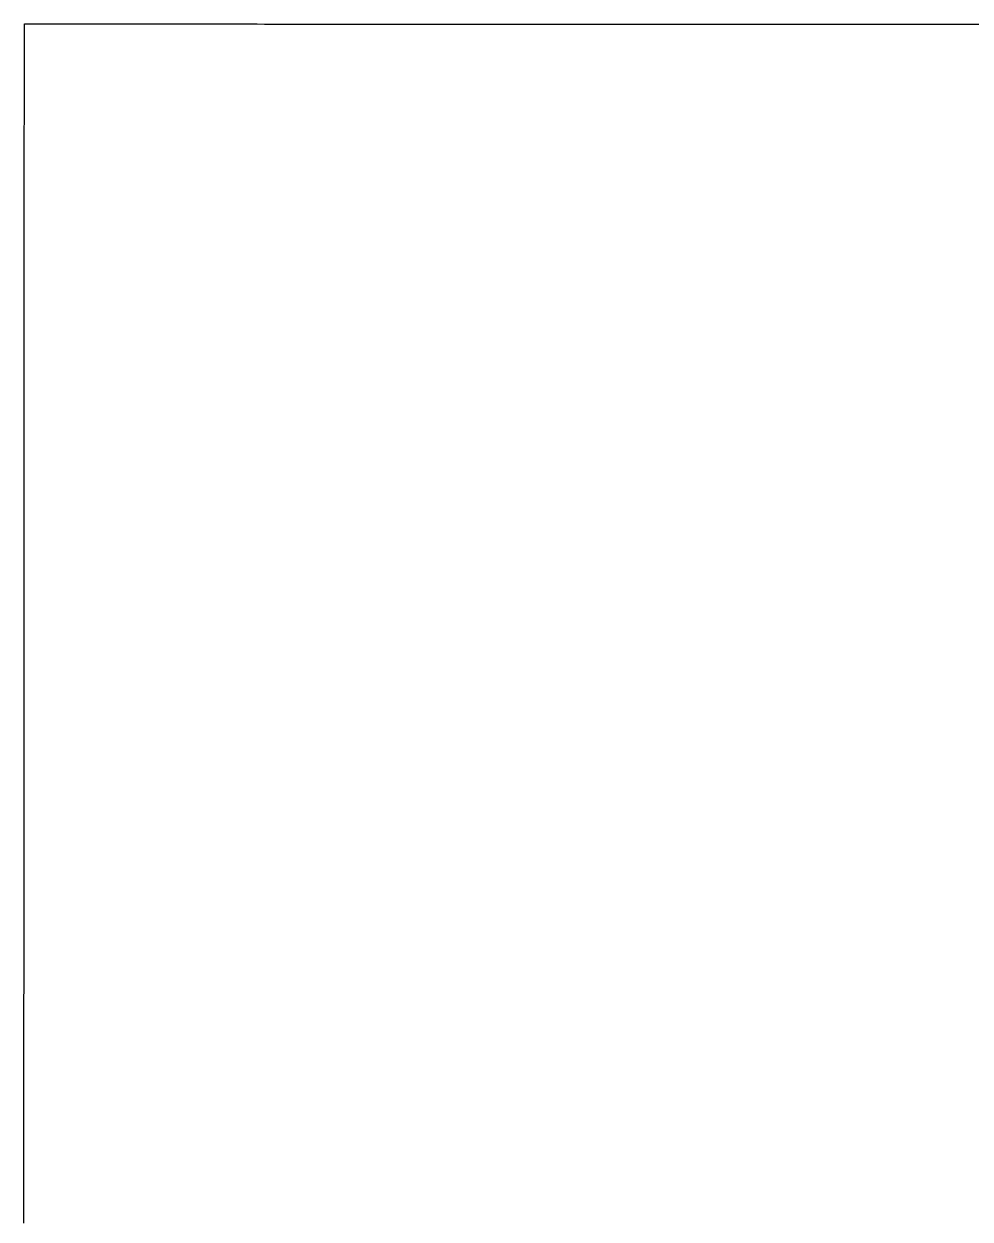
# Model space of a CAD drawing. Extents: x -7.3 to 34, y 0 to 22.
# Drawn here: x 32.84187 to 32.86257, y 3.85476 to 3.88092 of the extents above; entities that cross this region are included whole.
import ezdxf

# ---------------------------------------------------------------- set-up
doc = ezdxf.new("R2010")
doc.units = 0
doc.layers.add('SH_Data', color=7, linetype='Continuous')

msp = doc.modelspace()

# ---------------------------------------------------------------- linework, layer by layer
at = {"layer": 'SH_Data'}
for p, q in [((32.841875, 3.880917), (32.841875, 3.88092)), ((32.841875, 3.88092), (32.841875, 3.88092)), ((32.841875, 3.88092), (32.841876, 3.88092)), ((32.841875, 3.880912), (32.841875, 3.880917)), ((32.841875, 3.880905), (32.841875, 3.880912)), ((32.841875, 3.880896), (32.841875, 3.880905)), ((32.841875, 3.880885), (32.841875, 3.880896)), ((32.841876, 3.88092), (32.841877, 3.88092)), ((32.841877, 3.88092), (32.84188, 3.88092)), ((32.84188, 3.88092), (32.841883, 3.88092)), ((32.841883, 3.88092), (32.841887, 3.88092)), ((32.841887, 3.88092), (32.841891, 3.88092)), ((32.841891, 3.88092), (32.841897, 3.88092)), ((32.841897, 3.88092), (32.841903, 3.88092)), ((32.841903, 3.88092), (32.84191, 3.88092)), ((32.84191, 3.88092), (32.841918, 3.88092)), ((32.841918, 3.88092), (32.841927, 3.88092)), ((32.841927, 3.88092), (32.841937, 3.88092)), ((32.841937, 3.88092), (32.841947, 3.88092)), ((32.841947, 3.88092), (32.841958, 3.88092)), ((32.841958, 3.88092), (32.84197, 3.88092)), ((32.84197, 3.88092), (32.841983, 3.88092)), ((32.841983, 3.88092), (32.841997, 3.88092)), ((32.841997, 3.88092), (32.842011, 3.88092)), ((32.842011, 3.88092), (32.842026, 3.88092)), ((32.842026, 3.88092), (32.842042, 3.88092)), ((32.842042, 3.88092), (32.842059, 3.88092)), ((32.842059, 3.88092), (32.842095, 3.88092)), ((32.842095, 3.88092), (32.842134, 3.88092)), ((32.842134, 3.88092), (32.842176, 3.88092)), ((32.842176, 3.88092), (32.84222, 3.88092)), ((32.84222, 3.88092), (32.842268, 3.88092)), ((32.842268, 3.88092), (32.842319, 3.88092)), ((32.842319, 3.88092), (32.842373, 3.88092)), ((32.842373, 3.88092), (32.84243, 3.88092)), ((32.84243, 3.88092), (32.842489, 3.88092)), ((32.842489, 3.88092), (32.842552, 3.88092)), ((32.842552, 3.88092), (32.842617, 3.88092)), ((32.842617, 3.88092), (32.842685, 3.88092)), ((32.842685, 3.88092), (32.842756, 3.88092)), ((32.842756, 3.88092), (32.84283, 3.88092)), ((32.84283, 3.88092), (32.842907, 3.88092)), ((32.842907, 3.88092), (32.842986, 3.88092)), ((32.842986, 3.88092), (32.843068, 3.88092)), ((32.843068, 3.88092), (32.843153, 3.88092)), ((32.843153, 3.88092), (32.84324, 3.88092)), ((32.84324, 3.88092), (32.84333, 3.88092)), ((32.84333, 3.88092), (32.843422, 3.88092)), ((32.843422, 3.88092), (32.843517, 3.88092)), ((32.843517, 3.88092), (32.843615, 3.88092)), ((32.843615, 3.88092), (32.843715, 3.88092)), ((32.843715, 3.88092), (32.843818, 3.88092)), ((32.843818, 3.88092), (32.843923, 3.88092)), ((32.843923, 3.88092), (32.844031, 3.88092)), ((32.844031, 3.88092), (32.844141, 3.88092)), ((32.844141, 3.88092), (32.844253, 3.88092)), ((32.844253, 3.88092), (32.844368, 3.880919)), ((32.844368, 3.880919), (32.844485, 3.880919)), ((32.844485, 3.880919), (32.844605, 3.880919)), ((32.844605, 3.880919), (32.844727, 3.880919)), ((32.844727, 3.880919), (32.844851, 3.880919)), ((32.844851, 3.880919), (32.844977, 3.880919)), ((32.844977, 3.880919), (32.845106, 3.880919)), ((32.845106, 3.880919), (32.845237, 3.880919)), ((32.845237, 3.880919), (32.84537, 3.880919)), ((32.84537, 3.880919), (32.845505, 3.880919)), ((32.845505, 3.880919), (32.845643, 3.880919)), ((32.845643, 3.880919), (32.845782, 3.880919)), ((32.845782, 3.880919), (32.845924, 3.880919)), ((32.845924, 3.880919), (32.846067, 3.880919)), ((32.846067, 3.880919), (32.846213, 3.880919)), ((32.846213, 3.880919), (32.846361, 3.880919)), ((32.846361, 3.880919), (32.84651, 3.880919)), ((32.84651, 3.880919), (32.846662, 3.880919)), ((32.846662, 3.880919), (32.846815, 3.880919)), ((32.846815, 3.880919), (32.846971, 3.880919)), ((32.846971, 3.880919), (32.847128, 3.880918)), ((32.847128, 3.880918), (32.847288, 3.880918)), ((32.847288, 3.880918), (32.847449, 3.880918)), ((32.847449, 3.880918), (32.847612, 3.880918)), ((32.847612, 3.880918), (32.847776, 3.880918)), ((32.847776, 3.880918), (32.847943, 3.880918)), ((32.847943, 3.880918), (32.848111, 3.880918)), ((32.848111, 3.880918), (32.848281, 3.880918)), ((32.848281, 3.880918), (32.848452, 3.880918)), ((32.848452, 3.880918), (32.848626, 3.880918)), ((32.848626, 3.880918), (32.848801, 3.880918)), ((32.848801, 3.880918), (32.848977, 3.880918)), ((32.848977, 3.880918), (32.849155, 3.880918)), ((32.849155, 3.880918), (32.849335, 3.880918)), ((32.849335, 3.880918), (32.849516, 3.880918)), ((32.849516, 3.880918), (32.849699, 3.880918)), ((32.849699, 3.880918), (32.849884, 3.880917)), ((32.849884, 3.880917), (32.850069, 3.880917)), ((32.850069, 3.880917), (32.850257, 3.880917)), ((32.850257, 3.880917), (32.850445, 3.880917)), ((32.850445, 3.880917), (32.850635, 3.880917)), ((32.850635, 3.880917), (32.850827, 3.880917)), ((32.850827, 3.880917), (32.851019, 3.880917)), ((32.851019, 3.880917), (32.851214, 3.880917)), ((32.851214, 3.880917), (32.851409, 3.880917)), ((32.851409, 3.880917), (32.851606, 3.880917)), ((32.851606, 3.880917), (32.851804, 3.880917)), ((32.851804, 3.880917), (32.852003, 3.880917)), ((32.852003, 3.880917), (32.852203, 3.880917)), ((32.852203, 3.880917), (32.852405, 3.880917)), ((32.852405, 3.880917), (32.852607, 3.880916)), ((32.852607, 3.880916), (32.852811, 3.880916)), ((32.852811, 3.880916), (32.853016, 3.880916)), ((32.853016, 3.880916), (32.853222, 3.880916)), ((32.853222, 3.880916), (32.853429, 3.880916)), ((32.853429, 3.880916), (32.853637, 3.880916)), ((32.853637, 3.880916), (32.853846, 3.880916)), ((32.853846, 3.880916), (32.854057, 3.880916)), ((32.854057, 3.880916), (32.854268, 3.880916)), ((32.854268, 3.880916), (32.85448, 3.880916)), ((32.85448, 3.880916), (32.854692, 3.880916)), ((32.854692, 3.880916), (32.854906, 3.880916)), ((32.854906, 3.880916), (32.855121, 3.880916)), ((32.855121, 3.880916), (32.855336, 3.880915)), ((32.855336, 3.880915), (32.855553, 3.880915)), ((32.855553, 3.880915), (32.85577, 3.880915)), ((32.85577, 3.880915), (32.856206, 3.880915)), ((32.856206, 3.880915), (32.856645, 3.880915)), ((32.856645, 3.880915), (32.857087, 3.880915)), ((32.857087, 3.880915), (32.857531, 3.880915)), ((32.857531, 3.880915), (32.857978, 3.880914)), ((32.857978, 3.880914), (32.858427, 3.880914)), ((32.858427, 3.880914), (32.858877, 3.880914)), ((32.858877, 3.880914), (32.859329, 3.880914)), ((32.859329, 3.880914), (32.859783, 3.880914)), ((32.859783, 3.880914), (32.860238, 3.880914)), ((32.860238, 3.880914), (32.860694, 3.880913)), ((32.860694, 3.880913), (32.861151, 3.880913)), ((32.861151, 3.880913), (32.862066, 3.880913)), ((32.862066, 3.880913), (32.862983, 3.880913)), ((32.841875, 3.880872), (32.841875, 3.880885)), ((32.841875, 3.880857), (32.841875, 3.880872)), ((32.841875, 3.88084), (32.841875, 3.880857)), ((32.841875, 3.880821), (32.841875, 3.88084)), ((32.841875, 3.8808), (32.841875, 3.880821)), ((32.841875, 3.880776), (32.841875, 3.8808)), ((32.841875, 3.880751), (32.841875, 3.880776)), ((32.841875, 3.880724), (32.841875, 3.880751)), ((32.841875, 3.880695), (32.841875, 3.880724)), ((32.841875, 3.880663), (32.841875, 3.880695)), ((32.841875, 3.88063), (32.841875, 3.880663)), ((32.841875, 3.880595), (32.841875, 3.88063)), ((32.841875, 3.880558), (32.841875, 3.880595)), ((32.841875, 3.880519), (32.841875, 3.880558)), ((32.841875, 3.880478), (32.841875, 3.880519)), ((32.841875, 3.880435), (32.841875, 3.880478)), ((32.841875, 3.88039), (32.841875, 3.880435)), ((32.841875, 3.880343), (32.841875, 3.88039)), ((32.841875, 3.880294), (32.841875, 3.880343)), ((32.841875, 3.880243), (32.841875, 3.880294)), ((32.841875, 3.880191), (32.841875, 3.880243)), ((32.841875, 3.880136), (32.841875, 3.880191)), ((32.841875, 3.88008), (32.841875, 3.880136)), ((32.841875, 3.880022), (32.841875, 3.88008)), ((32.841875, 3.879962), (32.841875, 3.880022)), ((32.841875, 3.8799), (32.841875, 3.879962)), ((32.841875, 3.879836), (32.841875, 3.8799)), ((32.841875, 3.87977), (32.841875, 3.879836)), ((32.841875, 3.879702), (32.841875, 3.87977)), ((32.841875, 3.879633), (32.841875, 3.879702)), ((32.841875, 3.879562), (32.841875, 3.879633)), ((32.841875, 3.879489), (32.841875, 3.879562)), ((32.841875, 3.879414), (32.841875, 3.879489)), ((32.841875, 3.879338), (32.841875, 3.879414)), ((32.841875, 3.879259), (32.841875, 3.879338)), ((32.841875, 3.879179), (32.841875, 3.879259)), ((32.841875, 3.879097), (32.841875, 3.879179)), ((32.841875, 3.879013), (32.841875, 3.879097)), ((32.841875, 3.878928), (32.841875, 3.879013)), ((32.841875, 3.87884), (32.841875, 3.878928)), ((32.841875, 3.878751), (32.841875, 3.87884)), ((32.841874, 3.878661), (32.841875, 3.878751)), ((32.841874, 3.878568), (32.841874, 3.878661)), ((32.841874, 3.878474), (32.841874, 3.878568)), ((32.841874, 3.878378), (32.841874, 3.878474)), ((32.841874, 3.87828), (32.841874, 3.878378)), ((32.841874, 3.878181), (32.841874, 3.87828)), ((32.841874, 3.87808), (32.841874, 3.878181)), ((32.841874, 3.877977), (32.841874, 3.87808)), ((32.841874, 3.877873), (32.841874, 3.877977)), ((32.841874, 3.877767), (32.841874, 3.877873)), ((32.841874, 3.877659), (32.841874, 3.877767)), ((32.841874, 3.87755), (32.841874, 3.877659)), ((32.841874, 3.877439), (32.841874, 3.87755)), ((32.841874, 3.877326), (32.841874, 3.877439)), ((32.841874, 3.877212), (32.841874, 3.877326)), ((32.841874, 3.877096), (32.841874, 3.877212)), ((32.841874, 3.876978), (32.841874, 3.877096)), ((32.841874, 3.876859), (32.841874, 3.876978)), ((32.841874, 3.876738), (32.841874, 3.876859)), ((32.841874, 3.876616), (32.841874, 3.876738)), ((32.841874, 3.876492), (32.841874, 3.876616)), ((32.841874, 3.876366), (32.841874, 3.876492)), ((32.841874, 3.876239), (32.841874, 3.876366)), ((32.841874, 3.876111), (32.841874, 3.876239)), ((32.841873, 3.87598), (32.841874, 3.876111)), ((32.841873, 3.875849), (32.841873, 3.87598)), ((32.841873, 3.875715), (32.841873, 3.875849)), ((32.841873, 3.87558), (32.841873, 3.875715)), ((32.841873, 3.875444), (32.841873, 3.87558)), ((32.841873, 3.875306), (32.841873, 3.875444)), ((32.841873, 3.875167), (32.841873, 3.875306)), ((32.841873, 3.875026), (32.841873, 3.875167)), ((32.841873, 3.874884), (32.841873, 3.875026)), ((32.841873, 3.87474), (32.841873, 3.874884)), ((32.841873, 3.874594), (32.841873, 3.87474)), ((32.841873, 3.874447), (32.841873, 3.874594)), ((32.841873, 3.874299), (32.841873, 3.874447)), ((32.841873, 3.874149), (32.841873, 3.874299)), ((32.841873, 3.873998), (32.841873, 3.874149)), ((32.841873, 3.873846), (32.841873, 3.873998)), ((32.841873, 3.873692), (32.841873, 3.873846)), ((32.841873, 3.873536), (32.841873, 3.873692)), ((32.841872, 3.873221), (32.841873, 3.873379)), ((32.841873, 3.873379), (32.841873, 3.873536)), ((32.841872, 3.873061), (32.841872, 3.873221)), ((32.841872, 3.8729), (32.841872, 3.873061)), ((32.841872, 3.872737), (32.841872, 3.8729)), ((32.841872, 3.872574), (32.841872, 3.872737)), ((32.841872, 3.872408), (32.841872, 3.872574)), ((32.841872, 3.872242), (32.841872, 3.872408)), ((32.841872, 3.872074), (32.841872, 3.872242)), ((32.841872, 3.871904), (32.841872, 3.872074)), ((32.841872, 3.871734), (32.841872, 3.871904)), ((32.841872, 3.871562), (32.841872, 3.871734)), ((32.841872, 3.871388), (32.841872, 3.871562)), ((32.841872, 3.871214), (32.841872, 3.871388)), ((32.841872, 3.871038), (32.841872, 3.871214)), ((32.841872, 3.870861), (32.841872, 3.871038)), ((32.841872, 3.870682), (32.841872, 3.870861)), ((32.841871, 3.870502), (32.841872, 3.870682)), ((32.841871, 3.870321), (32.841871, 3.870502)), ((32.841871, 3.870139), (32.841871, 3.870321)), ((32.841871, 3.869955), (32.841871, 3.870139)), ((32.841871, 3.86977), (32.841871, 3.869955)), ((32.841871, 3.869584), (32.841871, 3.86977)), ((32.841871, 3.869397), (32.841871, 3.869584)), ((32.841871, 3.869208), (32.841871, 3.869397)), ((32.841871, 3.869018), (32.841871, 3.869208)), ((32.841871, 3.868827), (32.841871, 3.869018)), ((32.841871, 3.868635), (32.841871, 3.868827)), ((32.841871, 3.868441), (32.841871, 3.868635)), ((32.841871, 3.868247), (32.841871, 3.868441)), ((32.841871, 3.868051), (32.841871, 3.868247)), ((32.84187, 3.867854), (32.841871, 3.868051)), ((32.84187, 3.867656), (32.84187, 3.867854)), ((32.84187, 3.867456), (32.84187, 3.867656)), ((32.84187, 3.867256), (32.84187, 3.867456)), ((32.84187, 3.867054), (32.84187, 3.867256)), ((32.84187, 3.866851), (32.84187, 3.867054)), ((32.84187, 3.866647), (32.84187, 3.866851)), ((32.84187, 3.866442), (32.84187, 3.866647)), ((32.84187, 3.866236), (32.84187, 3.866442)), ((32.84187, 3.866029), (32.84187, 3.866236)), ((32.84187, 3.86582), (32.84187, 3.866029)), ((32.84187, 3.865611), (32.84187, 3.86582)), ((32.84187, 3.8654), (32.84187, 3.865611)), ((32.841869, 3.865188), (32.84187, 3.8654)), ((32.841869, 3.864976), (32.841869, 3.865188)), ((32.841869, 3.864762), (32.841869, 3.864976)), ((32.841869, 3.864547), (32.841869, 3.864762)), ((32.841869, 3.864331), (32.841869, 3.864547)), ((32.841869, 3.864114), (32.841869, 3.864331)), ((32.841869, 3.863896), (32.841869, 3.864114)), ((32.841869, 3.863677), (32.841869, 3.863896)), ((32.841869, 3.863457), (32.841869, 3.863677)), ((32.841869, 3.863236), (32.841869, 3.863457)), ((32.841869, 3.863014), (32.841869, 3.863236)), ((32.841869, 3.862791), (32.841869, 3.863014)), ((32.841869, 3.862567), (32.841869, 3.862791)), ((32.841868, 3.862342), (32.841869, 3.862567)), ((32.841868, 3.862116), (32.841868, 3.862342)), ((32.841868, 3.861889), (32.841868, 3.862116)), ((32.841868, 3.861661), (32.841868, 3.861889)), ((32.841868, 3.861432), (32.841868, 3.861661)), ((32.841868, 3.861203), (32.841868, 3.861432)), ((32.841868, 3.860972), (32.841868, 3.861203)), ((32.841868, 3.86074), (32.841868, 3.860972)), ((32.841868, 3.860508), (32.841868, 3.86074)), ((32.841868, 3.860274), (32.841868, 3.860508)), ((32.841868, 3.86004), (32.841868, 3.860274)), ((32.841868, 3.859805), (32.841868, 3.86004)), ((32.841867, 3.859569), (32.841868, 3.859805)), ((32.841867, 3.859332), (32.841867, 3.859569)), ((32.841867, 3.859094), (32.841867, 3.859332)), ((32.841867, 3.858855), (32.841867, 3.859094)), ((32.841867, 3.858615), (32.841867, 3.858855)), ((32.841867, 3.858375), (32.841867, 3.858615)), ((32.841867, 3.858134), (32.841867, 3.858375)), ((32.841867, 3.857891), (32.841867, 3.858134)), ((32.841867, 3.857648), (32.841867, 3.857891)), ((32.841867, 3.857405), (32.841867, 3.857648)), ((32.841867, 3.85716), (32.841867, 3.857405)), ((32.841866, 3.856915), (32.841867, 3.85716)), ((32.841866, 3.856668), (32.841866, 3.856915)), ((32.841866, 3.856422), (32.841866, 3.856668)), ((32.841866, 3.856174), (32.841866, 3.856422)), ((32.841866, 3.855676), (32.841866, 3.856174)), ((32.841866, 3.855175), (32.841866, 3.855676)), ((32.841866, 3.854671), (32.841866, 3.855175))]:
    msp.add_line(p, q, dxfattribs=at)
msp.add_lwpolyline([(32.841866, 3.854671), (32.841866, 3.855175), (32.841866, 3.855676), (32.841866, 3.856174), (32.841866, 3.856422), (32.841866, 3.856668), (32.841866, 3.856915), (32.841867, 3.85716), (32.841867, 3.857405), (32.841867, 3.857648), (32.841867, 3.857891), (32.841867, 3.858134), (32.841867, 3.858375), (32.841867, 3.858615), (32.841867, 3.858855), (32.841867, 3.859094), (32.841867, 3.859332), (32.841867, 3.859569), (32.841868, 3.859805), (32.841868, 3.86004), (32.841868, 3.860274), (32.841868, 3.860508), (32.841868, 3.86074), (32.841868, 3.860972), (32.841868, 3.861203), (32.841868, 3.861432), (32.841868, 3.861661), (32.841868, 3.861889), (32.841868, 3.862116), (32.841868, 3.862342), (32.841869, 3.862567), (32.841869, 3.862791), (32.841869, 3.863014), (32.841869, 3.863236), (32.841869, 3.863457), (32.841869, 3.863677), (32.841869, 3.863896), (32.841869, 3.864114), (32.841869, 3.864331), (32.841869, 3.864547), (32.841869, 3.864762), (32.841869, 3.864976), (32.841869, 3.865188), (32.84187, 3.8654), (32.84187, 3.865611), (32.84187, 3.86582), (32.84187, 3.866029), (32.84187, 3.866236), (32.84187, 3.866442), (32.84187, 3.866647), (32.84187, 3.866851), (32.84187, 3.867054), (32.84187, 3.867256), (32.84187, 3.867456), (32.84187, 3.867656), (32.84187, 3.867854), (32.841871, 3.868051), (32.841871, 3.868247), (32.841871, 3.868441), (32.841871, 3.868635), (32.841871, 3.868827), (32.841871, 3.869018), (32.841871, 3.869208), (32.841871, 3.869397), (32.841871, 3.869584), (32.841871, 3.86977), (32.841871, 3.869955), (32.841871, 3.870139), (32.841871, 3.870321), (32.841871, 3.870502), (32.841872, 3.870682), (32.841872, 3.870861), (32.841872, 3.871038), (32.841872, 3.871214), (32.841872, 3.871388), (32.841872, 3.871562), (32.841872, 3.871734), (32.841872, 3.871904), (32.841872, 3.872074), (32.841872, 3.872242), (32.841872, 3.872408), (32.841872, 3.872574), (32.841872, 3.872737), (32.841872, 3.8729), (32.841872, 3.873061), (32.841872, 3.873221), (32.841873, 3.873379), (32.841873, 3.873536), (32.841873, 3.873692), (32.841873, 3.873846), (32.841873, 3.873998), (32.841873, 3.874149), (32.841873, 3.874299), (32.841873, 3.874447), (32.841873, 3.874594), (32.841873, 3.87474), (32.841873, 3.874884), (32.841873, 3.875026), (32.841873, 3.875167), (32.841873, 3.875306), (32.841873, 3.875444), (32.841873, 3.87558), (32.841873, 3.875715), (32.841873, 3.875849), (32.841873, 3.87598), (32.841874, 3.876111), (32.841874, 3.876239), (32.841874, 3.876366), (32.841874, 3.876492), (32.841874, 3.876616), (32.841874, 3.876738), (32.841874, 3.876859), (32.841874, 3.876978), (32.841874, 3.877096), (32.841874, 3.877212), (32.841874, 3.877326), (32.841874, 3.877439), (32.841874, 3.87755), (32.841874, 3.877659), (32.841874, 3.877767), (32.841874, 3.877873), (32.841874, 3.877977), (32.841874, 3.87808), (32.841874, 3.878181), (32.841874, 3.87828), (32.841874, 3.878378), (32.841874, 3.878474), (32.841874, 3.878568), (32.841874, 3.878661), (32.841875, 3.878751), (32.841875, 3.87884), (32.841875, 3.878928), (32.841875, 3.879013), (32.841875, 3.879097), (32.841875, 3.879179), (32.841875, 3.879259), (32.841875, 3.879338), (32.841875, 3.879414), (32.841875, 3.879489), (32.841875, 3.879562), (32.841875, 3.879633), (32.841875, 3.879702), (32.841875, 3.87977), (32.841875, 3.879836), (32.841875, 3.8799), (32.841875, 3.879962), (32.841875, 3.880022), (32.841875, 3.88008), (32.841875, 3.880136), (32.841875, 3.880191), (32.841875, 3.880243), (32.841875, 3.880294), (32.841875, 3.880343), (32.841875, 3.88039), (32.841875, 3.880435), (32.841875, 3.880478), (32.841875, 3.880519), (32.841875, 3.880558), (32.841875, 3.880595), (32.841875, 3.88063), (32.841875, 3.880663), (32.841875, 3.880695), (32.841875, 3.880724), (32.841875, 3.880751), (32.841875, 3.880776), (32.841875, 3.8808), (32.841875, 3.880821), (32.841875, 3.88084), (32.841875, 3.880857), (32.841875, 3.880872), (32.841875, 3.880885), (32.841875, 3.880896), (32.841875, 3.880905), (32.841875, 3.880912), (32.841875, 3.880917), (32.841875, 3.88092), (32.841875, 3.88092), (32.841876, 3.88092), (32.841877, 3.88092), (32.84188, 3.88092), (32.841883, 3.88092), (32.841887, 3.88092), (32.841891, 3.88092), (32.841897, 3.88092), (32.841903, 3.88092), (32.84191, 3.88092), (32.841918, 3.88092), (32.841927, 3.88092), (32.841937, 3.88092), (32.841947, 3.88092), (32.841958, 3.88092), (32.84197, 3.88092), (32.841983, 3.88092), (32.841997, 3.88092), (32.842011, 3.88092), (32.842026, 3.88092), (32.842042, 3.88092), (32.842059, 3.88092), (32.842095, 3.88092), (32.842134, 3.88092), (32.842176, 3.88092), (32.84222, 3.88092), (32.842268, 3.88092), (32.842319, 3.88092), (32.842373, 3.88092), (32.84243, 3.88092), (32.842489, 3.88092), (32.842552, 3.88092), (32.842617, 3.88092), (32.842685, 3.88092), (32.842756, 3.88092), (32.84283, 3.88092), (32.842907, 3.88092), (32.842986, 3.88092), (32.843068, 3.88092), (32.843153, 3.88092), (32.84324, 3.88092), (32.84333, 3.88092), (32.843422, 3.88092), (32.843517, 3.88092), (32.843615, 3.88092), (32.843715, 3.88092), (32.843818, 3.88092), (32.843923, 3.88092), (32.844031, 3.88092), (32.844141, 3.88092), (32.844253, 3.88092), (32.844368, 3.880919), (32.844485, 3.880919), (32.844605, 3.880919), (32.844727, 3.880919), (32.844851, 3.880919), (32.844977, 3.880919), (32.845106, 3.880919), (32.845237, 3.880919), (32.84537, 3.880919), (32.845505, 3.880919), (32.845643, 3.880919), (32.845782, 3.880919), (32.845924, 3.880919), (32.846067, 3.880919), (32.846213, 3.880919), (32.846361, 3.880919), (32.84651, 3.880919), (32.846662, 3.880919), (32.846815, 3.880919), (32.846971, 3.880919), (32.847128, 3.880918), (32.847288, 3.880918), (32.847449, 3.880918), (32.847612, 3.880918), (32.847776, 3.880918), (32.847943, 3.880918), (32.848111, 3.880918), (32.848281, 3.880918), (32.848452, 3.880918), (32.848626, 3.880918), (32.848801, 3.880918), (32.848977, 3.880918), (32.849155, 3.880918), (32.849335, 3.880918), (32.849516, 3.880918), (32.849699, 3.880918), (32.849884, 3.880917), (32.850069, 3.880917), (32.850257, 3.880917), (32.850445, 3.880917), (32.850635, 3.880917), (32.850827, 3.880917), (32.851019, 3.880917), (32.851214, 3.880917), (32.851409, 3.880917), (32.851606, 3.880917), (32.851804, 3.880917), (32.852003, 3.880917), (32.852203, 3.880917), (32.852405, 3.880917), (32.852607, 3.880916), (32.852811, 3.880916), (32.853016, 3.880916), (32.853222, 3.880916), (32.853429, 3.880916), (32.853637, 3.880916), (32.853846, 3.880916), (32.854057, 3.880916), (32.854268, 3.880916), (32.85448, 3.880916), (32.854692, 3.880916), (32.854906, 3.880916), (32.855121, 3.880916), (32.855336, 3.880915), (32.855553, 3.880915), (32.85577, 3.880915), (32.856206, 3.880915), (32.856645, 3.880915), (32.857087, 3.880915), (32.857531, 3.880915), (32.857978, 3.880914), (32.858427, 3.880914), (32.858877, 3.880914), (32.859329, 3.880914), (32.859783, 3.880914), (32.860238, 3.880914), (32.860694, 3.880913), (32.861151, 3.880913), (32.862066, 3.880913), (32.862983, 3.880913)], dxfattribs=at)

doc.saveas('drawing.dxf')
